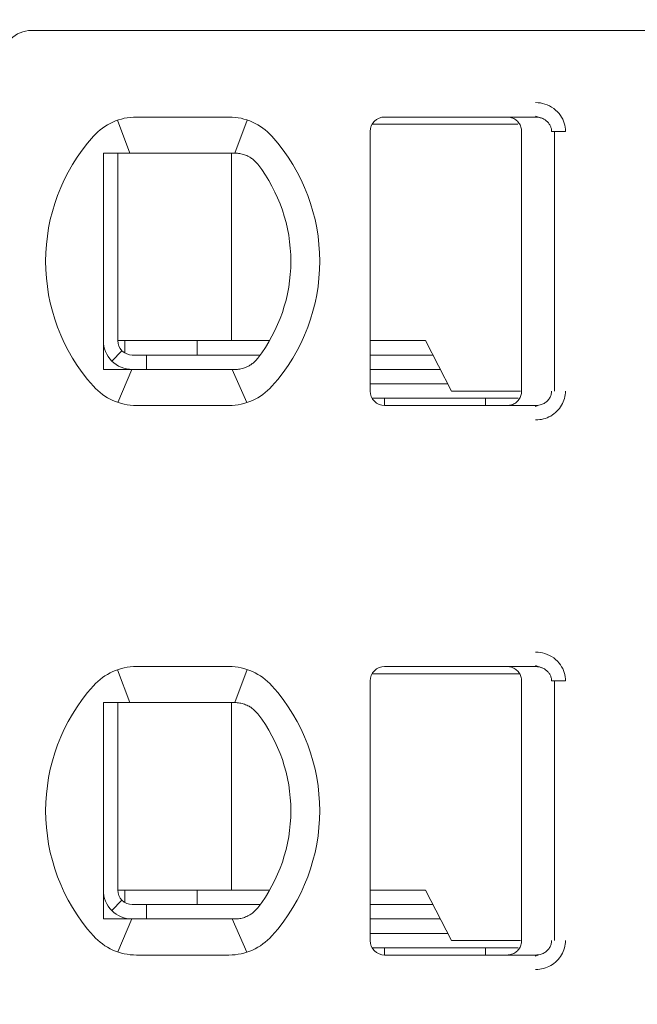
# Model space of a CAD drawing. Header units: millimetres. Extents: x -1114 to 1396, y -630 to 631.
# Tile 435 of 656: x 410.02 to 414.3, y -485.48 to -478.65. Entities that reach past the tile are written whole.
import ezdxf

# ---------------------------------------------------------------- set-up
doc = ezdxf.new("R2010")
doc.units = ezdxf.units.MM
doc.header["$MEASUREMENT"] = 0

msp = doc.modelspace()

# ---------------------------------------------------------------- linework, layer by layer
at = {"lineweight": 18}
for points, knots in [([(1038.9843, -629.7647), (1038.9843, -629.7647), (-1111.4882, -629.7647), (-1111.4882, -629.7647), (-1111.4882, -629.7647), (-1111.4882, -629.7647), (-1111.4882, 630.7883), (-1111.4882, 630.7883), (-1111.4882, 630.7883), (-1111.4882, 630.7883), (1038.9843, 630.7883), (1038.9843, 630.7883)], [0, 0, 0, 0, 0.333333, 0.333333, 0.333333, 0.333333, 0.666667, 0.666667, 0.666667, 0.666667, 1, 1, 1, 1]), ([(410.0952, -478.7266), (410.0422, -478.7266), (409.9913, -478.7477), (409.9538, -478.7852), (409.9538, -478.7852), (409.9163, -478.8227), (409.8952, -478.8736), (409.8952, -478.9266)], [0, 0, 0, 0, 0.5, 0.5, 0.5, 0.5, 1, 1, 1, 1]), ([(413.5927, -479.2266), (413.6147, -479.2264), (413.6358, -479.2297), (413.6569, -479.2365), (413.6569, -479.2365), (413.678, -479.2433), (413.6991, -479.2535), (413.7177, -479.2671), (413.7177, -479.2671), (413.7362, -479.2808), (413.7523, -479.2977), (413.7645, -479.315), (413.7645, -479.315), (413.7767, -479.3322), (413.785, -479.3497), (413.7907, -479.3682), (413.7907, -479.3682), (413.7965, -479.3867), (413.7996, -479.4063), (413.7997, -479.4266)], [0, 0, 0, 0, 0.2, 0.2, 0.2, 0.2, 0.4, 0.4, 0.4, 0.4, 0.6, 0.6, 0.6, 0.6, 0.8, 0.8, 0.8, 0.8, 1, 1, 1, 1]), ([(412.5452, -479.3266), (412.5187, -479.3266), (412.4933, -479.3371), (412.4745, -479.3559), (412.4745, -479.3559), (412.4558, -479.3746), (412.4452, -479.4001), (412.4452, -479.4266)], [0, 0, 0, 0, 0.5, 0.5, 0.5, 0.5, 1, 1, 1, 1]), ([(412.5452, -479.3266), (412.5187, -479.3266), (412.4933, -479.3371), (412.4745, -479.3559), (412.4745, -479.3559), (412.4558, -479.3746), (412.4452, -479.4001), (412.4452, -479.4266)], [0, 0, 0, 0, 0.5, 0.5, 0.5, 0.5, 1, 1, 1, 1]), ([(413.4952, -479.4266), (413.4952, -479.4162), (413.4936, -479.4057), (413.4904, -479.3958), (413.4904, -479.3958), (413.4872, -479.3858), (413.4823, -479.3764), (413.4762, -479.3679), (413.4762, -479.3679), (413.4701, -479.3595), (413.4627, -479.352), (413.4542, -479.3458), (413.4542, -479.3458), (413.4458, -479.3397), (413.4363, -479.3348), (413.4263, -479.3316), (413.4263, -479.3316), (413.4164, -479.3283), (413.4058, -479.3266), (413.3952, -479.3266)], [0, 0, 0, 0, 0.2, 0.2, 0.2, 0.2, 0.4, 0.4, 0.4, 0.4, 0.6, 0.6, 0.6, 0.6, 0.8, 0.8, 0.8, 0.8, 1, 1, 1, 1]), ([(413.5927, -479.3266), (413.6014, -479.3266), (413.6102, -479.3275), (413.6187, -479.3294), (413.6187, -479.3294), (413.627, -479.3312), (413.6352, -479.334), (413.6429, -479.3375), (413.6429, -479.3375), (413.6505, -479.341), (413.6577, -479.3454), (413.6642, -479.3504), (413.6642, -479.3504), (413.6704, -479.3552), (413.676, -479.3606), (413.6809, -479.3665), (413.6809, -479.3665), (413.6855, -479.3719), (413.6894, -479.3778), (413.6926, -479.3841), (413.6926, -479.3841), (413.6959, -479.3903), (413.6984, -479.3969), (413.7002, -479.4036), (413.7002, -479.4036), (413.7021, -479.4112), (413.7031, -479.4189), (413.7031, -479.4266)], [0, 0, 0, 0, 0.142857, 0.142857, 0.142857, 0.142857, 0.285714, 0.285714, 0.285714, 0.285714, 0.428571, 0.428571, 0.428571, 0.428571, 0.571429, 0.571429, 0.571429, 0.571429, 0.714286, 0.714286, 0.714286, 0.714286, 0.857143, 0.857143, 0.857143, 0.857143, 1, 1, 1, 1]), ([(410.6567, -479.5766), (410.6499, -479.5766), (410.6431, -479.5766), (410.6363, -479.5766), (410.6363, -479.5766), (410.6295, -479.5766), (410.6227, -479.5766), (410.6158, -479.5766), (410.6158, -479.5766), (410.609, -479.5766), (410.6021, -479.5766), (410.5952, -479.5766)], [0, 0, 0, 0, 0.333333, 0.333333, 0.333333, 0.333333, 0.666667, 0.666667, 0.666667, 0.666667, 1, 1, 1, 1]), ([(410.5952, -479.5766), (410.5952, -479.6275), (410.5952, -479.68), (410.5952, -479.735), (410.5952, -479.735), (410.5952, -479.7624), (410.5952, -479.7905), (410.5952, -479.8195), (410.5952, -479.8195), (410.5952, -479.8339), (410.5952, -479.8486), (410.5952, -479.8635), (410.5952, -479.8635), (410.5952, -479.8784), (410.5952, -479.8936), (410.5952, -479.909), (410.5952, -479.909), (410.5952, -479.9397), (410.5952, -479.9713), (410.5952, -480.004), (410.5952, -480.004), (410.5952, -480.0367), (410.5952, -480.0705), (410.5952, -480.1059), (410.5952, -480.1059), (410.5952, -480.1236), (410.5952, -480.1415), (410.5952, -480.1596), (410.5952, -480.1596), (410.5952, -480.1777), (410.5952, -480.196), (410.5952, -480.2145), (410.5952, -480.2145), (410.5952, -480.233), (410.5952, -480.2517), (410.5952, -480.2707), (410.5952, -480.2707), (410.5952, -480.2897), (410.5952, -480.3089), (410.5952, -480.3279), (410.5952, -480.3279), (410.5952, -480.366), (410.5952, -480.4035), (410.5952, -480.4406), (410.5952, -480.4406), (410.5952, -480.4499), (410.5952, -480.4591), (410.5952, -480.4683), (410.5952, -480.4683), (410.5952, -480.4775), (410.5952, -480.4867), (410.5952, -480.4958), (410.5952, -480.4958), (410.5952, -480.514), (410.5952, -480.5319), (410.5952, -480.5493), (410.5952, -480.5493), (410.5952, -480.5843), (410.5952, -480.6179), (410.5952, -480.6506), (410.5952, -480.6506), (410.5952, -480.6669), (410.5952, -480.683), (410.5952, -480.6989), (410.5952, -480.6989), (410.5952, -480.7147), (410.5952, -480.7304), (410.5952, -480.7457), (410.5952, -480.7457), (410.5952, -480.7764), (410.5952, -480.8059), (410.5952, -480.8347), (410.5952, -480.8347), (410.5952, -480.8635), (410.5952, -480.8914), (410.5952, -480.9188), (410.5952, -480.9188), (410.5952, -480.9735), (410.5952, -481.0258), (410.5952, -481.0766)], [0, 0, 0, 0, 0.05, 0.05, 0.05, 0.05, 0.1, 0.1, 0.1, 0.1, 0.15, 0.15, 0.15, 0.15, 0.2, 0.2, 0.2, 0.2, 0.25, 0.25, 0.25, 0.25, 0.3, 0.3, 0.3, 0.3, 0.35, 0.35, 0.35, 0.35, 0.4, 0.4, 0.4, 0.4, 0.45, 0.45, 0.45, 0.45, 0.5, 0.5, 0.5, 0.5, 0.55, 0.55, 0.55, 0.55, 0.6, 0.6, 0.6, 0.6, 0.65, 0.65, 0.65, 0.65, 0.7, 0.7, 0.7, 0.7, 0.75, 0.75, 0.75, 0.75, 0.8, 0.8, 0.8, 0.8, 0.85, 0.85, 0.85, 0.85, 0.9, 0.9, 0.9, 0.9, 0.95, 0.95, 0.95, 0.95, 1, 1, 1, 1]), ([(410.8244, -479.5766), (410.8193, -479.5766), (410.8141, -479.5766), (410.8088, -479.5766), (410.8088, -479.5766), (410.8035, -479.5766), (410.7982, -479.5766), (410.7928, -479.5766), (410.7928, -479.5766), (410.7874, -479.5766), (410.7819, -479.5766), (410.7763, -479.5766), (410.7763, -479.5766), (410.7706, -479.5766), (410.7648, -479.5766), (410.7588, -479.5766), (410.7588, -479.5766), (410.7529, -479.5766), (410.7467, -479.5766), (410.7405, -479.5766), (410.7405, -479.5766), (410.7342, -479.5766), (410.7278, -479.5766), (410.7212, -479.5766), (410.7212, -479.5766), (410.7146, -479.5766), (410.7078, -479.5766), (410.7009, -479.5766), (410.7009, -479.5766), (410.6939, -479.5766), (410.6868, -479.5766), (410.6794, -479.5766), (410.6794, -479.5766), (410.6721, -479.5766), (410.6645, -479.5766), (410.6567, -479.5766)], [0, 0, 0, 0, 0.111111, 0.111111, 0.111111, 0.111111, 0.222222, 0.222222, 0.222222, 0.222222, 0.333333, 0.333333, 0.333333, 0.333333, 0.444444, 0.444444, 0.444444, 0.444444, 0.555556, 0.555556, 0.555556, 0.555556, 0.666667, 0.666667, 0.666667, 0.666667, 0.777778, 0.777778, 0.777778, 0.777778, 0.888889, 0.888889, 0.888889, 0.888889, 1, 1, 1, 1]), ([(411.4661, -479.5766), (411.4705, -479.5766), (411.4751, -479.5766), (411.4796, -479.5766), (411.4796, -479.5766), (411.4842, -479.5766), (411.4889, -479.5766), (411.4936, -479.5766), (411.4936, -479.5766), (411.4982, -479.5766), (411.5029, -479.5766), (411.5076, -479.5766)], [0, 0, 0, 0, 0.333333, 0.333333, 0.333333, 0.333333, 0.666667, 0.666667, 0.666667, 0.666667, 1, 1, 1, 1]), ([(411.5076, -479.5766), (411.5189, -479.5766), (411.5301, -479.5776), (411.5412, -479.5794), (411.5412, -479.5794), (411.5523, -479.5813), (411.5633, -479.5842), (411.574, -479.5879), (411.574, -479.5879), (411.5847, -479.5917), (411.5952, -479.5964), (411.6053, -479.6021)], [0, 0, 0, 0, 0.333333, 0.333333, 0.333333, 0.333333, 0.666667, 0.666667, 0.666667, 0.666667, 1, 1, 1, 1]), ([(411.6053, -479.6021), (411.6136, -479.6067), (411.6214, -479.6118), (411.6287, -479.6174), (411.6287, -479.6174), (411.636, -479.6229), (411.6428, -479.6289), (411.649, -479.6351), (411.649, -479.6351), (411.6552, -479.6414), (411.6609, -479.6478), (411.6659, -479.6544)], [0, 0, 0, 0, 0.333333, 0.333333, 0.333333, 0.333333, 0.666667, 0.666667, 0.666667, 0.666667, 1, 1, 1, 1]), ([(410.5952, -480.8766), (410.5952, -480.9296), (410.6163, -480.9805), (410.6538, -481.018), (410.6538, -481.018), (410.6913, -481.0555), (410.7422, -481.0766), (410.7952, -481.0766)], [0, 0, 0, 0, 0.5, 0.5, 0.5, 0.5, 1, 1, 1, 1]), ([(410.6952, -480.8766), (410.6952, -480.9031), (410.7058, -480.9286), (410.7245, -480.9473), (410.7245, -480.9473), (410.7433, -480.9661), (410.7687, -480.9766), (410.7952, -480.9766)], [0, 0, 0, 0, 0.5, 0.5, 0.5, 0.5, 1, 1, 1, 1]), ([(411.6659, -480.9988), (411.6606, -481.0057), (411.6548, -481.0123), (411.6485, -481.0186), (411.6485, -481.0186), (411.6422, -481.0248), (411.6354, -481.0307), (411.6282, -481.0362), (411.6282, -481.0362), (411.621, -481.0416), (411.6133, -481.0466), (411.6053, -481.0511)], [0, 0, 0, 0, 0.333333, 0.333333, 0.333333, 0.333333, 0.666667, 0.666667, 0.666667, 0.666667, 1, 1, 1, 1]), ([(411.6053, -481.0511), (411.5952, -481.0568), (411.5847, -481.0615), (411.574, -481.0653), (411.574, -481.0653), (411.5632, -481.0691), (411.5523, -481.0719), (411.5412, -481.0738), (411.5412, -481.0738), (411.5301, -481.0757), (411.5189, -481.0766), (411.5076, -481.0766)], [0, 0, 0, 0, 0.333333, 0.333333, 0.333333, 0.333333, 0.666667, 0.666667, 0.666667, 0.666667, 1, 1, 1, 1]), ([(410.5952, -481.0766), (410.6021, -481.0766), (410.609, -481.0766), (410.6158, -481.0766), (410.6158, -481.0766), (410.6227, -481.0766), (410.6295, -481.0766), (410.6363, -481.0766), (410.6363, -481.0766), (410.6431, -481.0766), (410.6499, -481.0766), (410.6567, -481.0766)], [0, 0, 0, 0, 0.333333, 0.333333, 0.333333, 0.333333, 0.666667, 0.666667, 0.666667, 0.666667, 1, 1, 1, 1]), ([(410.6567, -481.0766), (410.6645, -481.0766), (410.6721, -481.0766), (410.6794, -481.0766), (410.6794, -481.0766), (410.6868, -481.0766), (410.6939, -481.0766), (410.7009, -481.0766), (410.7009, -481.0766), (410.7078, -481.0766), (410.7146, -481.0766), (410.7212, -481.0766), (410.7212, -481.0766), (410.7278, -481.0766), (410.7342, -481.0766), (410.7404, -481.0766), (410.7404, -481.0766), (410.7467, -481.0766), (410.7529, -481.0766), (410.7588, -481.0766), (410.7588, -481.0766), (410.7648, -481.0766), (410.7706, -481.0766), (410.7763, -481.0766), (410.7763, -481.0766), (410.7819, -481.0766), (410.7874, -481.0766), (410.7928, -481.0766), (410.7928, -481.0766), (410.7982, -481.0766), (410.8035, -481.0766), (410.8088, -481.0766), (410.8088, -481.0766), (410.8141, -481.0766), (410.8193, -481.0766), (410.8244, -481.0766)], [0, 0, 0, 0, 0.111111, 0.111111, 0.111111, 0.111111, 0.222222, 0.222222, 0.222222, 0.222222, 0.333333, 0.333333, 0.333333, 0.333333, 0.444444, 0.444444, 0.444444, 0.444444, 0.555556, 0.555556, 0.555556, 0.555556, 0.666667, 0.666667, 0.666667, 0.666667, 0.777778, 0.777778, 0.777778, 0.777778, 0.888889, 0.888889, 0.888889, 0.888889, 1, 1, 1, 1]), ([(411.5076, -481.0766), (411.5029, -481.0766), (411.4982, -481.0766), (411.4935, -481.0766), (411.4935, -481.0766), (411.4889, -481.0766), (411.4842, -481.0766), (411.4796, -481.0766), (411.4796, -481.0766), (411.475, -481.0766), (411.4705, -481.0766), (411.4661, -481.0766)], [0, 0, 0, 0, 0.333333, 0.333333, 0.333333, 0.333333, 0.666667, 0.666667, 0.666667, 0.666667, 1, 1, 1, 1]), ([(412.4452, -481.2266), (412.4452, -481.2531), (412.4558, -481.2786), (412.4745, -481.2973), (412.4745, -481.2973), (412.4933, -481.3161), (412.5187, -481.3266), (412.5452, -481.3266)], [0, 0, 0, 0, 0.5, 0.5, 0.5, 0.5, 1, 1, 1, 1]), ([(412.4452, -481.2266), (412.4452, -481.2531), (412.4558, -481.2786), (412.4745, -481.2973), (412.4745, -481.2973), (412.4933, -481.3161), (412.5187, -481.3266), (412.5452, -481.3266)], [0, 0, 0, 0, 0.5, 0.5, 0.5, 0.5, 1, 1, 1, 1]), ([(413.4952, -481.2266), (413.4952, -481.237), (413.4936, -481.2475), (413.4904, -481.2574), (413.4904, -481.2574), (413.4872, -481.2674), (413.4823, -481.2768), (413.4762, -481.2853), (413.4762, -481.2853), (413.4701, -481.2938), (413.4627, -481.3012), (413.4542, -481.3074), (413.4542, -481.3074), (413.4458, -481.3135), (413.4363, -481.3184), (413.4263, -481.3216), (413.4263, -481.3216), (413.4164, -481.3249), (413.4058, -481.3266), (413.3952, -481.3266)], [0, 0, 0, 0, 0.2, 0.2, 0.2, 0.2, 0.4, 0.4, 0.4, 0.4, 0.6, 0.6, 0.6, 0.6, 0.8, 0.8, 0.8, 0.8, 1, 1, 1, 1]), ([(413.7031, -481.2266), (413.7031, -481.2351), (413.7019, -481.2436), (413.6996, -481.2518), (413.6996, -481.2518), (413.6972, -481.26), (413.6937, -481.2678), (413.6893, -481.2751), (413.6893, -481.2751), (413.6847, -481.2826), (413.6791, -481.2895), (413.6726, -481.2956), (413.6726, -481.2956), (413.666, -481.3019), (413.6586, -481.3073), (413.6505, -481.3118), (413.6505, -481.3118), (413.6419, -481.3166), (413.6327, -481.3202), (413.6231, -481.3227), (413.6231, -481.3227), (413.6132, -481.3253), (413.6029, -481.3266), (413.5927, -481.3266)], [0, 0, 0, 0, 0.166667, 0.166667, 0.166667, 0.166667, 0.333333, 0.333333, 0.333333, 0.333333, 0.5, 0.5, 0.5, 0.5, 0.666667, 0.666667, 0.666667, 0.666667, 0.833333, 0.833333, 0.833333, 0.833333, 1, 1, 1, 1]), ([(413.7997, -481.2266), (413.7997, -481.244), (413.7975, -481.2608), (413.793, -481.2773), (413.793, -481.2773), (413.7884, -481.2939), (413.7816, -481.3102), (413.7728, -481.3253), (413.7728, -481.3253), (413.7639, -481.3404), (413.7532, -481.3543), (413.7403, -481.3668), (413.7403, -481.3668), (413.7275, -481.3794), (413.7126, -481.3905), (413.6969, -481.3994), (413.6969, -481.3994), (413.6812, -481.4083), (413.6647, -481.415), (413.6473, -481.4195), (413.6473, -481.4195), (413.63, -481.424), (413.6118, -481.4264), (413.5927, -481.4266)], [0, 0, 0, 0, 0.166667, 0.166667, 0.166667, 0.166667, 0.333333, 0.333333, 0.333333, 0.333333, 0.5, 0.5, 0.5, 0.5, 0.666667, 0.666667, 0.666667, 0.666667, 0.833333, 0.833333, 0.833333, 0.833333, 1, 1, 1, 1]), ([(413.5927, -483.0366), (413.6147, -483.0364), (413.6358, -483.0397), (413.6569, -483.0465), (413.6569, -483.0465), (413.678, -483.0533), (413.6991, -483.0635), (413.7177, -483.0771), (413.7177, -483.0771), (413.7362, -483.0908), (413.7523, -483.1077), (413.7645, -483.125), (413.7645, -483.125), (413.7767, -483.1422), (413.785, -483.1597), (413.7907, -483.1782), (413.7907, -483.1782), (413.7965, -483.1967), (413.7996, -483.2163), (413.7997, -483.2366)], [0, 0, 0, 0, 0.2, 0.2, 0.2, 0.2, 0.4, 0.4, 0.4, 0.4, 0.6, 0.6, 0.6, 0.6, 0.8, 0.8, 0.8, 0.8, 1, 1, 1, 1]), ([(412.5452, -483.1366), (412.5187, -483.1366), (412.4933, -483.1471), (412.4745, -483.1659), (412.4745, -483.1659), (412.4558, -483.1846), (412.4452, -483.2101), (412.4452, -483.2366)], [0, 0, 0, 0, 0.5, 0.5, 0.5, 0.5, 1, 1, 1, 1]), ([(412.5452, -483.1366), (412.5187, -483.1366), (412.4933, -483.1471), (412.4745, -483.1659), (412.4745, -483.1659), (412.4558, -483.1846), (412.4452, -483.2101), (412.4452, -483.2366)], [0, 0, 0, 0, 0.5, 0.5, 0.5, 0.5, 1, 1, 1, 1]), ([(413.3952, -483.1366), (413.4058, -483.1366), (413.4162, -483.1383), (413.4262, -483.1415), (413.4262, -483.1415), (413.4362, -483.1448), (413.4457, -483.1496), (413.4541, -483.1558), (413.4541, -483.1558), (413.4626, -483.1619), (413.4701, -483.1694), (413.4762, -483.1779), (413.4762, -483.1779), (413.4823, -483.1864), (413.4872, -483.1959), (413.4904, -483.2058), (413.4904, -483.2058), (413.4936, -483.2158), (413.4952, -483.2262), (413.4952, -483.2366)], [0, 0, 0, 0, 0.2, 0.2, 0.2, 0.2, 0.4, 0.4, 0.4, 0.4, 0.6, 0.6, 0.6, 0.6, 0.8, 0.8, 0.8, 0.8, 1, 1, 1, 1]), ([(413.5927, -483.1366), (413.6014, -483.1366), (413.6102, -483.1375), (413.6187, -483.1394), (413.6187, -483.1394), (413.627, -483.1412), (413.6352, -483.144), (413.6429, -483.1475), (413.6429, -483.1475), (413.6505, -483.151), (413.6577, -483.1554), (413.6642, -483.1604), (413.6642, -483.1604), (413.6704, -483.1652), (413.676, -483.1706), (413.6809, -483.1765), (413.6809, -483.1765), (413.6855, -483.1819), (413.6894, -483.1878), (413.6926, -483.1941), (413.6926, -483.1941), (413.6959, -483.2003), (413.6984, -483.2069), (413.7002, -483.2136), (413.7002, -483.2136), (413.7021, -483.2212), (413.7031, -483.2289), (413.7031, -483.2366)], [0, 0, 0, 0, 0.142857, 0.142857, 0.142857, 0.142857, 0.285714, 0.285714, 0.285714, 0.285714, 0.428571, 0.428571, 0.428571, 0.428571, 0.571429, 0.571429, 0.571429, 0.571429, 0.714286, 0.714286, 0.714286, 0.714286, 0.857143, 0.857143, 0.857143, 0.857143, 1, 1, 1, 1]), ([(410.5952, -483.3866), (410.602, -483.3866), (410.6088, -483.3866), (410.6156, -483.3866), (410.6156, -483.3866), (410.6224, -483.3866), (410.6292, -483.3866), (410.6361, -483.3866), (410.6361, -483.3866), (410.643, -483.3866), (410.6498, -483.3866), (410.6567, -483.3866)], [0, 0, 0, 0, 0.333333, 0.333333, 0.333333, 0.333333, 0.666667, 0.666667, 0.666667, 0.666667, 1, 1, 1, 1]), ([(410.5952, -483.3866), (410.5952, -483.4375), (410.5952, -483.49), (410.5952, -483.545), (410.5952, -483.545), (410.5952, -483.5724), (410.5952, -483.6005), (410.5952, -483.6295), (410.5952, -483.6295), (410.5952, -483.6439), (410.5952, -483.6586), (410.5952, -483.6735), (410.5952, -483.6735), (410.5952, -483.6884), (410.5952, -483.7036), (410.5952, -483.719), (410.5952, -483.719), (410.5952, -483.7497), (410.5952, -483.7813), (410.5952, -483.814), (410.5952, -483.814), (410.5952, -483.8467), (410.5952, -483.8805), (410.5952, -483.9159), (410.5952, -483.9159), (410.5952, -483.9336), (410.5952, -483.9515), (410.5952, -483.9696), (410.5952, -483.9696), (410.5952, -483.9877), (410.5952, -484.006), (410.5952, -484.0245), (410.5952, -484.0245), (410.5952, -484.043), (410.5952, -484.0617), (410.5952, -484.0807), (410.5952, -484.0807), (410.5952, -484.0997), (410.5952, -484.1189), (410.5952, -484.1379), (410.5952, -484.1379), (410.5952, -484.176), (410.5952, -484.2135), (410.5952, -484.2506), (410.5952, -484.2506), (410.5952, -484.2599), (410.5952, -484.2691), (410.5952, -484.2783), (410.5952, -484.2783), (410.5952, -484.2875), (410.5952, -484.2967), (410.5952, -484.3058), (410.5952, -484.3058), (410.5952, -484.324), (410.5952, -484.3419), (410.5952, -484.3593), (410.5952, -484.3593), (410.5952, -484.3943), (410.5952, -484.4279), (410.5952, -484.4606), (410.5952, -484.4606), (410.5952, -484.4769), (410.5952, -484.493), (410.5952, -484.5089), (410.5952, -484.5089), (410.5952, -484.5247), (410.5952, -484.5404), (410.5952, -484.5557), (410.5952, -484.5557), (410.5952, -484.5864), (410.5952, -484.6159), (410.5952, -484.6447), (410.5952, -484.6447), (410.5952, -484.6735), (410.5952, -484.7014), (410.5952, -484.7288), (410.5952, -484.7288), (410.5952, -484.7835), (410.5952, -484.8358), (410.5952, -484.8866)], [0, 0, 0, 0, 0.05, 0.05, 0.05, 0.05, 0.1, 0.1, 0.1, 0.1, 0.15, 0.15, 0.15, 0.15, 0.2, 0.2, 0.2, 0.2, 0.25, 0.25, 0.25, 0.25, 0.3, 0.3, 0.3, 0.3, 0.35, 0.35, 0.35, 0.35, 0.4, 0.4, 0.4, 0.4, 0.45, 0.45, 0.45, 0.45, 0.5, 0.5, 0.5, 0.5, 0.55, 0.55, 0.55, 0.55, 0.6, 0.6, 0.6, 0.6, 0.65, 0.65, 0.65, 0.65, 0.7, 0.7, 0.7, 0.7, 0.75, 0.75, 0.75, 0.75, 0.8, 0.8, 0.8, 0.8, 0.85, 0.85, 0.85, 0.85, 0.9, 0.9, 0.9, 0.9, 0.95, 0.95, 0.95, 0.95, 1, 1, 1, 1]), ([(410.8244, -483.3866), (410.8193, -483.3866), (410.8141, -483.3866), (410.8088, -483.3866), (410.8088, -483.3866), (410.8035, -483.3866), (410.7982, -483.3866), (410.7928, -483.3866), (410.7928, -483.3866), (410.7874, -483.3866), (410.7819, -483.3866), (410.7763, -483.3866), (410.7763, -483.3866), (410.7706, -483.3866), (410.7648, -483.3866), (410.7588, -483.3866), (410.7588, -483.3866), (410.7529, -483.3866), (410.7467, -483.3866), (410.7405, -483.3866), (410.7405, -483.3866), (410.7342, -483.3866), (410.7278, -483.3866), (410.7212, -483.3866), (410.7212, -483.3866), (410.7146, -483.3866), (410.7078, -483.3866), (410.7009, -483.3866), (410.7009, -483.3866), (410.6939, -483.3866), (410.6868, -483.3866), (410.6794, -483.3866), (410.6794, -483.3866), (410.6721, -483.3866), (410.6645, -483.3866), (410.6567, -483.3866)], [0, 0, 0, 0, 0.111111, 0.111111, 0.111111, 0.111111, 0.222222, 0.222222, 0.222222, 0.222222, 0.333333, 0.333333, 0.333333, 0.333333, 0.444444, 0.444444, 0.444444, 0.444444, 0.555556, 0.555556, 0.555556, 0.555556, 0.666667, 0.666667, 0.666667, 0.666667, 0.777778, 0.777778, 0.777778, 0.777778, 0.888889, 0.888889, 0.888889, 0.888889, 1, 1, 1, 1]), ([(411.5076, -483.3866), (411.5029, -483.3866), (411.4983, -483.3866), (411.4936, -483.3866), (411.4936, -483.3866), (411.4889, -483.3866), (411.4843, -483.3866), (411.4797, -483.3866), (411.4797, -483.3866), (411.4751, -483.3866), (411.4706, -483.3866), (411.4661, -483.3866)], [0, 0, 0, 0, 0.333333, 0.333333, 0.333333, 0.333333, 0.666667, 0.666667, 0.666667, 0.666667, 1, 1, 1, 1]), ([(411.6053, -483.4121), (411.595, -483.4063), (411.5843, -483.4015), (411.5735, -483.3978), (411.5735, -483.3978), (411.5627, -483.394), (411.5517, -483.3912), (411.5407, -483.3894), (411.5407, -483.3894), (411.5297, -483.3875), (411.5186, -483.3866), (411.5076, -483.3866)], [0, 0, 0, 0, 0.333333, 0.333333, 0.333333, 0.333333, 0.666667, 0.666667, 0.666667, 0.666667, 1, 1, 1, 1]), ([(411.6659, -483.4644), (411.6607, -483.4576), (411.6549, -483.451), (411.6486, -483.4447), (411.6486, -483.4447), (411.6423, -483.4385), (411.6355, -483.4325), (411.6282, -483.427), (411.6282, -483.427), (411.621, -483.4216), (411.6133, -483.4166), (411.6053, -483.4121)], [0, 0, 0, 0, 0.333333, 0.333333, 0.333333, 0.333333, 0.666667, 0.666667, 0.666667, 0.666667, 1, 1, 1, 1]), ([(410.5952, -484.6866), (410.5952, -484.7396), (410.6163, -484.7905), (410.6538, -484.828), (410.6538, -484.828), (410.6913, -484.8655), (410.7422, -484.8866), (410.7952, -484.8866)], [0, 0, 0, 0, 0.5, 0.5, 0.5, 0.5, 1, 1, 1, 1]), ([(410.6952, -484.6866), (410.6952, -484.7131), (410.7058, -484.7386), (410.7245, -484.7573), (410.7245, -484.7573), (410.7433, -484.7761), (410.7687, -484.7866), (410.7952, -484.7866)], [0, 0, 0, 0, 0.5, 0.5, 0.5, 0.5, 1, 1, 1, 1]), ([(411.6053, -484.8611), (411.6136, -484.8565), (411.6214, -484.8513), (411.6287, -484.8458), (411.6287, -484.8458), (411.636, -484.8402), (411.6428, -484.8343), (411.649, -484.8281), (411.649, -484.8281), (411.6552, -484.8219), (411.6608, -484.8154), (411.6659, -484.8088)], [0, 0, 0, 0, 0.333333, 0.333333, 0.333333, 0.333333, 0.666667, 0.666667, 0.666667, 0.666667, 1, 1, 1, 1]), ([(410.5952, -484.8866), (410.6021, -484.8866), (410.609, -484.8866), (410.6158, -484.8866), (410.6158, -484.8866), (410.6227, -484.8866), (410.6295, -484.8866), (410.6363, -484.8866), (410.6363, -484.8866), (410.6431, -484.8866), (410.6499, -484.8866), (410.6567, -484.8866)], [0, 0, 0, 0, 0.333333, 0.333333, 0.333333, 0.333333, 0.666667, 0.666667, 0.666667, 0.666667, 1, 1, 1, 1]), ([(410.6567, -484.8866), (410.6645, -484.8866), (410.6721, -484.8866), (410.6794, -484.8866), (410.6794, -484.8866), (410.6868, -484.8866), (410.6939, -484.8866), (410.7009, -484.8866), (410.7009, -484.8866), (410.7078, -484.8866), (410.7146, -484.8866), (410.7212, -484.8866), (410.7212, -484.8866), (410.7278, -484.8866), (410.7342, -484.8866), (410.7404, -484.8866), (410.7404, -484.8866), (410.7467, -484.8866), (410.7529, -484.8866), (410.7588, -484.8866), (410.7588, -484.8866), (410.7648, -484.8866), (410.7706, -484.8866), (410.7763, -484.8866), (410.7763, -484.8866), (410.7819, -484.8866), (410.7874, -484.8866), (410.7928, -484.8866), (410.7928, -484.8866), (410.7982, -484.8866), (410.8035, -484.8866), (410.8088, -484.8866), (410.8088, -484.8866), (410.8141, -484.8866), (410.8193, -484.8866), (410.8244, -484.8866)], [0, 0, 0, 0, 0.111111, 0.111111, 0.111111, 0.111111, 0.222222, 0.222222, 0.222222, 0.222222, 0.333333, 0.333333, 0.333333, 0.333333, 0.444444, 0.444444, 0.444444, 0.444444, 0.555556, 0.555556, 0.555556, 0.555556, 0.666667, 0.666667, 0.666667, 0.666667, 0.777778, 0.777778, 0.777778, 0.777778, 0.888889, 0.888889, 0.888889, 0.888889, 1, 1, 1, 1]), ([(411.4661, -484.8866), (411.4706, -484.8866), (411.4751, -484.8866), (411.4797, -484.8866), (411.4797, -484.8866), (411.4843, -484.8866), (411.489, -484.8866), (411.4936, -484.8866), (411.4936, -484.8866), (411.4983, -484.8866), (411.503, -484.8866), (411.5076, -484.8866)], [0, 0, 0, 0, 0.333333, 0.333333, 0.333333, 0.333333, 0.666667, 0.666667, 0.666667, 0.666667, 1, 1, 1, 1]), ([(411.6053, -484.8611), (411.5952, -484.8668), (411.5847, -484.8715), (411.574, -484.8753), (411.574, -484.8753), (411.5632, -484.8791), (411.5523, -484.8819), (411.5412, -484.8838), (411.5412, -484.8838), (411.5301, -484.8857), (411.5189, -484.8866), (411.5076, -484.8866)], [0, 0, 0, 0, 0.333333, 0.333333, 0.333333, 0.333333, 0.666667, 0.666667, 0.666667, 0.666667, 1, 1, 1, 1]), ([(412.4452, -485.0366), (412.4452, -485.0631), (412.4558, -485.0886), (412.4745, -485.1073), (412.4745, -485.1073), (412.4933, -485.1261), (412.5187, -485.1366), (412.5452, -485.1366)], [0, 0, 0, 0, 0.5, 0.5, 0.5, 0.5, 1, 1, 1, 1]), ([(412.4452, -485.0366), (412.4452, -485.0631), (412.4558, -485.0886), (412.4745, -485.1073), (412.4745, -485.1073), (412.4933, -485.1261), (412.5187, -485.1366), (412.5452, -485.1366)], [0, 0, 0, 0, 0.5, 0.5, 0.5, 0.5, 1, 1, 1, 1]), ([(413.4952, -485.0366), (413.4952, -485.047), (413.4936, -485.0575), (413.4904, -485.0674), (413.4904, -485.0674), (413.4872, -485.0774), (413.4823, -485.0868), (413.4762, -485.0953), (413.4762, -485.0953), (413.4701, -485.1038), (413.4627, -485.1112), (413.4542, -485.1174), (413.4542, -485.1174), (413.4458, -485.1235), (413.4363, -485.1284), (413.4263, -485.1316), (413.4263, -485.1316), (413.4164, -485.1349), (413.4058, -485.1366), (413.3952, -485.1366)], [0, 0, 0, 0, 0.2, 0.2, 0.2, 0.2, 0.4, 0.4, 0.4, 0.4, 0.6, 0.6, 0.6, 0.6, 0.8, 0.8, 0.8, 0.8, 1, 1, 1, 1]), ([(413.7031, -485.0366), (413.7031, -485.0451), (413.7019, -485.0536), (413.6996, -485.0618), (413.6996, -485.0618), (413.6972, -485.07), (413.6937, -485.0778), (413.6893, -485.0851), (413.6893, -485.0851), (413.6847, -485.0926), (413.6791, -485.0995), (413.6726, -485.1056), (413.6726, -485.1056), (413.666, -485.1119), (413.6586, -485.1173), (413.6505, -485.1218), (413.6505, -485.1218), (413.6419, -485.1266), (413.6327, -485.1302), (413.6231, -485.1327), (413.6231, -485.1327), (413.6132, -485.1353), (413.6029, -485.1366), (413.5927, -485.1366)], [0, 0, 0, 0, 0.166667, 0.166667, 0.166667, 0.166667, 0.333333, 0.333333, 0.333333, 0.333333, 0.5, 0.5, 0.5, 0.5, 0.666667, 0.666667, 0.666667, 0.666667, 0.833333, 0.833333, 0.833333, 0.833333, 1, 1, 1, 1]), ([(413.7997, -485.0366), (413.7997, -485.054), (413.7975, -485.0708), (413.793, -485.0873), (413.793, -485.0873), (413.7884, -485.1039), (413.7816, -485.1202), (413.7728, -485.1353), (413.7728, -485.1353), (413.7639, -485.1504), (413.7532, -485.1643), (413.7403, -485.1768), (413.7403, -485.1768), (413.7275, -485.1894), (413.7126, -485.2005), (413.6969, -485.2094), (413.6969, -485.2094), (413.6812, -485.2183), (413.6647, -485.225), (413.6473, -485.2295), (413.6473, -485.2295), (413.63, -485.234), (413.6118, -485.2364), (413.5927, -485.2366)], [0, 0, 0, 0, 0.166667, 0.166667, 0.166667, 0.166667, 0.333333, 0.333333, 0.333333, 0.333333, 0.5, 0.5, 0.5, 0.5, 0.666667, 0.666667, 0.666667, 0.666667, 0.833333, 0.833333, 0.833333, 0.833333, 1, 1, 1, 1])]:
    msp.add_open_spline(points, degree=3, knots=knots, dxfattribs=at)
for points in [[(414.6952, -478.7266), (414.6952, -478.7266), (410.0952, -478.7266), (410.0952, -478.7266)], [(410.8244, -479.3266), (410.7106, -479.3266), (410.6022, -479.3751), (410.5263, -479.4599)], [(410.8244, -479.3266), (410.7106, -479.3266), (410.6022, -479.3751), (410.5263, -479.4599)], [(410.6937, -479.3486), (410.6937, -479.3486), (410.7781, -479.5766), (410.7781, -479.5766)], [(410.8244, -479.3266), (410.8244, -479.3266), (411.4661, -479.3266), (411.4661, -479.3266)], [(410.8244, -479.3266), (410.8244, -479.3266), (411.4661, -479.3266), (411.4661, -479.3266)], [(411.7642, -479.4599), (411.6883, -479.3751), (411.5799, -479.3266), (411.4661, -479.3266)], [(411.7642, -479.4599), (411.6883, -479.3751), (411.5799, -479.3266), (411.4661, -479.3266)], [(411.5925, -479.3471), (411.5925, -479.3471), (411.5069, -479.5766), (411.5069, -479.5766)], [(412.5452, -479.3266), (412.5452, -479.3266), (413.5927, -479.3266), (413.5927, -479.3266)], [(413.5927, -479.3266), (413.5927, -479.3266), (412.5452, -479.3266), (412.5452, -479.3266)], [(413.4939, -479.3266), (413.4939, -479.3266), (413.3952, -479.3266), (413.3952, -479.3266)], [(413.5927, -479.3266), (413.5927, -479.3266), (413.4939, -479.3266), (413.4939, -479.3266)], [(413.5916, -479.3197), (413.5916, -479.3197), (413.6353, -479.3344), (413.6353, -479.3344)], [(412.4452, -481.2266), (412.4452, -481.2266), (412.4452, -479.4266), (412.4452, -479.4266)], [(412.4452, -481.2266), (412.4452, -481.2266), (412.4452, -479.4266), (412.4452, -479.4266)], [(413.1261, -479.3766), (413.1261, -479.3766), (412.4586, -479.3766), (412.4586, -479.3766)], [(413.47, -479.3766), (413.47, -479.3766), (413.1261, -479.3766), (413.1261, -479.3766)], [(413.4952, -481.2266), (413.4952, -481.2266), (413.4952, -479.4266), (413.4952, -479.4266)], [(413.7031, -479.4266), (413.7031, -479.4266), (413.7997, -479.4266), (413.7997, -479.4266)], [(413.723, -481.2266), (413.723, -481.2266), (413.723, -479.4266), (413.723, -479.4266)], [(410.5263, -479.4599), (410.0849, -479.9534), (410.0849, -480.6998), (410.5263, -481.1933)], [(410.5263, -479.4599), (410.0849, -479.9534), (410.0849, -480.6998), (410.5263, -481.1933)], [(411.7642, -481.1933), (412.2056, -480.6998), (412.2056, -479.9534), (411.7642, -479.4599)], [(411.7642, -481.1933), (412.2056, -480.6998), (412.2056, -479.9534), (411.7642, -479.4599)], [(410.6952, -479.5766), (410.6952, -479.5766), (410.6952, -480.8766), (410.6952, -480.8766)], [(411.4661, -479.5766), (411.4661, -479.5766), (410.8244, -479.5766), (410.8244, -479.5766)], [(411.4843, -479.5766), (411.4843, -479.5766), (411.4843, -480.8766), (411.4843, -480.8766)], [(411.8952, -480.3266), (411.8952, -480.0833), (411.8146, -479.8469), (411.6659, -479.6544)], [(411.6659, -480.9988), (411.8146, -480.8063), (411.8952, -480.5699), (411.8952, -480.3266)], [(410.6952, -480.8766), (410.6952, -480.8766), (411.4548, -480.8766), (411.4548, -480.8766)], [(410.7452, -480.9632), (410.7452, -480.9632), (410.7452, -480.8766), (410.7452, -480.8766)], [(411.2452, -480.9766), (411.2452, -480.9766), (411.2452, -480.8766), (411.2452, -480.8766)], [(411.4548, -480.8766), (411.4548, -480.8766), (411.5056, -480.8766), (411.5056, -480.8766)], [(411.7479, -480.8766), (411.7479, -480.8766), (411.5056, -480.8766), (411.5056, -480.8766)], [(412.8296, -480.8766), (412.8296, -480.8766), (412.4452, -480.8766), (412.4452, -480.8766)], [(413.0101, -481.2266), (413.0101, -481.2266), (412.8296, -480.8766), (412.8296, -480.8766)], [(410.7245, -480.9473), (410.7245, -480.9473), (410.6538, -481.018), (410.6538, -481.018)], [(410.8952, -480.9766), (410.8952, -480.9766), (410.7952, -480.9766), (410.7952, -480.9766)], [(410.8952, -480.9766), (410.8952, -480.9766), (411.6827, -480.9766), (411.6827, -480.9766)], [(410.8952, -480.9766), (410.8952, -480.9766), (410.8952, -481.0766), (410.8952, -481.0766)], [(412.4453, -480.9766), (412.4453, -480.9766), (412.8812, -480.9766), (412.8812, -480.9766)], [(410.6946, -481.305), (410.6946, -481.305), (410.7921, -481.0766), (410.7921, -481.0766)], [(410.8244, -481.0766), (410.8244, -481.0766), (411.4661, -481.0766), (411.4661, -481.0766)], [(411.5903, -481.3068), (411.5903, -481.3068), (411.4891, -481.0766), (411.4891, -481.0766)], [(412.9327, -481.0766), (412.9327, -481.0766), (412.4453, -481.0766), (412.4453, -481.0766)], [(410.5263, -481.1933), (410.6022, -481.2781), (410.7106, -481.3266), (410.8244, -481.3266)], [(410.5263, -481.1933), (410.6022, -481.2781), (410.7106, -481.3266), (410.8244, -481.3266)], [(411.4661, -481.3266), (411.5799, -481.3266), (411.6883, -481.2781), (411.7642, -481.1933)], [(411.4661, -481.3266), (411.5799, -481.3266), (411.6883, -481.2781), (411.7642, -481.1933)], [(412.9843, -481.1766), (412.9843, -481.1766), (412.4453, -481.1766), (412.4453, -481.1766)], [(413.4718, -481.2766), (413.4718, -481.2766), (412.4587, -481.2766), (412.4587, -481.2766)], [(412.5452, -481.3266), (412.5452, -481.3266), (412.5452, -481.2766), (412.5452, -481.2766)], [(413.0101, -481.2266), (413.0101, -481.2266), (413.1261, -481.2266), (413.1261, -481.2266)], [(413.1261, -481.2266), (413.1261, -481.2266), (413.4887, -481.2266), (413.4887, -481.2266)], [(413.2452, -481.2766), (413.2452, -481.2766), (413.2452, -481.3266), (413.2452, -481.3266)], [(410.8244, -481.3266), (410.8244, -481.3266), (411.4661, -481.3266), (411.4661, -481.3266)], [(411.4661, -481.3266), (411.4661, -481.3266), (410.8244, -481.3266), (410.8244, -481.3266)], [(412.5452, -481.3266), (412.5452, -481.3266), (413.5927, -481.3266), (413.5927, -481.3266)], [(412.5452, -481.3266), (412.5452, -481.3266), (413.5927, -481.3266), (413.5927, -481.3266)], [(413.6149, -481.3245), (413.6149, -481.3245), (413.5916, -481.3335), (413.5916, -481.3335)], [(413.5927, -481.3334), (413.5927, -481.3334), (413.5927, -481.3266), (413.5927, -481.3266)], [(410.8244, -483.1366), (410.7106, -483.1366), (410.6022, -483.1851), (410.5263, -483.2699)], [(410.8244, -483.1366), (410.7106, -483.1366), (410.6022, -483.1851), (410.5263, -483.2699)], [(410.6937, -483.1586), (410.6937, -483.1586), (410.7781, -483.3866), (410.7781, -483.3866)], [(410.8244, -483.1366), (410.8244, -483.1366), (411.4661, -483.1366), (411.4661, -483.1366)], [(410.8244, -483.1366), (410.8244, -483.1366), (411.4661, -483.1366), (411.4661, -483.1366)], [(411.7642, -483.2699), (411.6883, -483.1851), (411.5799, -483.1366), (411.4661, -483.1366)], [(411.7642, -483.2699), (411.6883, -483.1851), (411.5799, -483.1366), (411.4661, -483.1366)], [(411.5925, -483.1571), (411.5925, -483.1571), (411.5069, -483.3866), (411.5069, -483.3866)], [(413.1261, -483.1866), (413.1261, -483.1866), (412.4586, -483.1866), (412.4586, -483.1866)], [(412.5452, -483.1366), (412.5452, -483.1366), (413.5927, -483.1366), (413.5927, -483.1366)], [(412.5452, -483.1366), (412.5452, -483.1366), (413.5927, -483.1366), (413.5927, -483.1366)], [(413.4754, -483.1866), (413.4754, -483.1866), (413.1261, -483.1866), (413.1261, -483.1866)], [(413.5927, -483.1366), (413.5927, -483.1366), (413.3952, -483.1366), (413.3952, -483.1366)], [(413.5916, -483.1297), (413.5916, -483.1297), (413.6353, -483.1444), (413.6353, -483.1444)], [(412.4452, -485.0366), (412.4452, -485.0366), (412.4452, -483.2366), (412.4452, -483.2366)], [(412.4452, -485.0366), (412.4452, -485.0366), (412.4452, -483.2366), (412.4452, -483.2366)], [(413.4952, -485.0366), (413.4952, -485.0366), (413.4952, -483.2366), (413.4952, -483.2366)], [(413.7031, -483.2366), (413.7031, -483.2366), (413.7997, -483.2366), (413.7997, -483.2366)], [(413.723, -485.0366), (413.723, -485.0366), (413.723, -483.2366), (413.723, -483.2366)], [(410.5263, -483.2699), (410.0849, -483.7634), (410.0849, -484.5098), (410.5263, -485.0033)], [(410.5263, -483.2699), (410.0849, -483.7634), (410.0849, -484.5098), (410.5263, -485.0033)], [(411.7642, -485.0033), (412.2056, -484.5098), (412.2056, -483.7634), (411.7642, -483.2699)], [(411.7642, -485.0033), (412.2056, -484.5098), (412.2056, -483.7634), (411.7642, -483.2699)], [(410.6952, -483.3866), (410.6952, -483.3866), (410.6952, -484.6866), (410.6952, -484.6866)], [(411.4661, -483.3866), (411.4661, -483.3866), (410.8244, -483.3866), (410.8244, -483.3866)], [(411.4843, -483.3866), (411.4843, -483.3866), (411.4843, -484.6866), (411.4843, -484.6866)], [(411.8952, -484.1366), (411.8952, -483.8933), (411.8146, -483.6569), (411.6659, -483.4644)], [(411.6659, -484.8088), (411.8146, -484.6163), (411.8952, -484.3799), (411.8952, -484.1366)], [(410.6952, -484.6866), (410.6952, -484.6866), (411.4548, -484.6866), (411.4548, -484.6866)], [(410.7452, -484.7732), (410.7452, -484.7732), (410.7452, -484.6866), (410.7452, -484.6866)], [(411.2452, -484.7866), (411.2452, -484.7866), (411.2452, -484.6866), (411.2452, -484.6866)], [(411.4548, -484.6866), (411.4548, -484.6866), (411.5056, -484.6866), (411.5056, -484.6866)], [(411.7479, -484.6866), (411.7479, -484.6866), (411.5056, -484.6866), (411.5056, -484.6866)], [(412.8296, -484.6866), (412.8296, -484.6866), (412.4452, -484.6866), (412.4452, -484.6866)], [(413.0101, -485.0366), (413.0101, -485.0366), (412.8296, -484.6866), (412.8296, -484.6866)], [(410.7245, -484.7573), (410.7245, -484.7573), (410.6538, -484.828), (410.6538, -484.828)], [(410.8952, -484.7866), (410.8952, -484.7866), (410.7952, -484.7866), (410.7952, -484.7866)], [(410.8952, -484.7866), (410.8952, -484.7866), (410.8952, -484.8866), (410.8952, -484.8866)], [(410.8952, -484.7866), (410.8952, -484.7866), (411.6827, -484.7866), (411.6827, -484.7866)], [(412.4453, -484.7866), (412.4453, -484.7866), (412.8812, -484.7866), (412.8812, -484.7866)], [(410.6946, -485.115), (410.6946, -485.115), (410.7921, -484.8866), (410.7921, -484.8866)], [(410.8244, -484.8866), (410.8244, -484.8866), (411.4661, -484.8866), (411.4661, -484.8866)], [(411.4891, -484.8866), (411.4891, -484.8866), (411.5903, -485.1168), (411.5903, -485.1168)], [(412.9327, -484.8866), (412.9327, -484.8866), (412.4453, -484.8866), (412.4453, -484.8866)], [(410.5263, -485.0033), (410.6022, -485.0881), (410.7106, -485.1366), (410.8244, -485.1366)], [(410.5263, -485.0033), (410.6022, -485.0881), (410.7106, -485.1366), (410.8244, -485.1366)], [(411.4661, -485.1366), (411.5799, -485.1366), (411.6883, -485.0881), (411.7642, -485.0033)], [(411.4661, -485.1366), (411.5799, -485.1366), (411.6883, -485.0881), (411.7642, -485.0033)], [(412.9843, -484.9866), (412.9843, -484.9866), (412.4453, -484.9866), (412.4453, -484.9866)], [(413.4718, -485.0866), (413.4718, -485.0866), (412.4587, -485.0866), (412.4587, -485.0866)], [(412.5452, -485.1366), (412.5452, -485.1366), (412.5452, -485.0866), (412.5452, -485.0866)], [(413.0101, -485.0366), (413.0101, -485.0366), (413.1261, -485.0366), (413.1261, -485.0366)], [(413.1261, -485.0366), (413.1261, -485.0366), (413.4887, -485.0366), (413.4887, -485.0366)], [(413.2452, -485.0866), (413.2452, -485.0866), (413.2452, -485.1366), (413.2452, -485.1366)], [(410.8244, -485.1366), (410.8244, -485.1366), (411.4661, -485.1366), (411.4661, -485.1366)], [(411.4661, -485.1366), (411.4661, -485.1366), (410.8244, -485.1366), (410.8244, -485.1366)], [(412.5452, -485.1366), (412.5452, -485.1366), (413.5927, -485.1366), (413.5927, -485.1366)], [(412.5452, -485.1366), (412.5452, -485.1366), (413.5927, -485.1366), (413.5927, -485.1366)], [(413.6149, -485.1345), (413.6149, -485.1345), (413.5916, -485.1435), (413.5916, -485.1435)], [(413.5927, -485.1434), (413.5927, -485.1434), (413.5927, -485.1366), (413.5927, -485.1366)]]:
    msp.add_open_spline(points, degree=3, dxfattribs=at)

doc.saveas('drawing.dxf')
